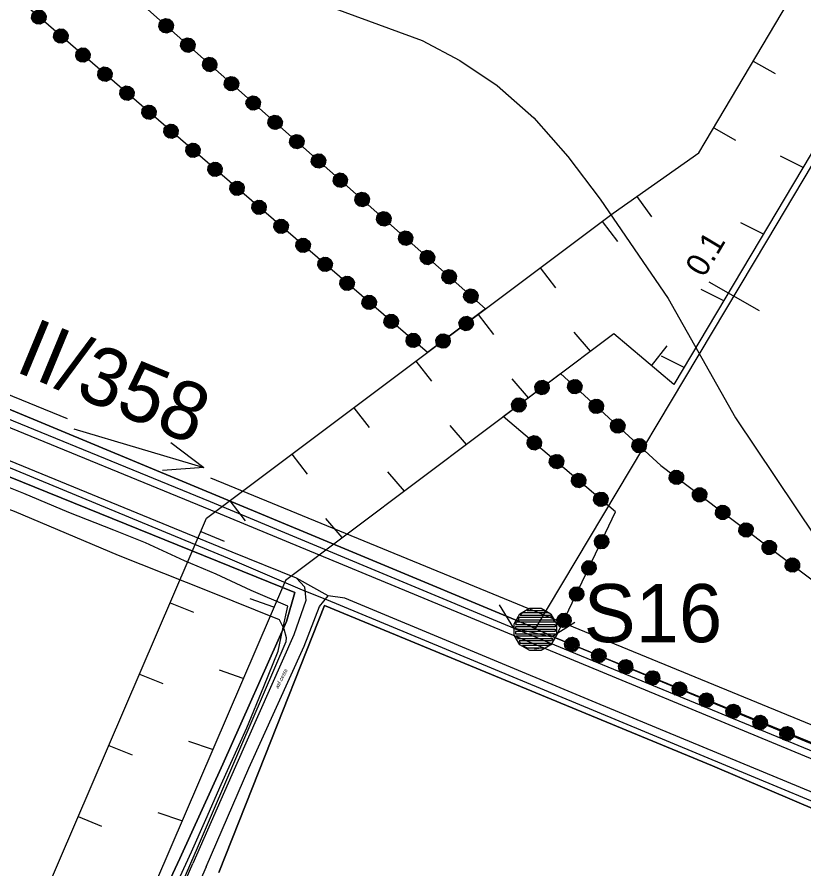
# Model space of a CAD drawing. Extents: x -645676 to -642474, y -1077513 to -1072613.
# Drawn here: x -643540.7 to -643337.9, y -1074848.6 to -1074629 of the extents above; entities that cross this region are included whole.
import ezdxf

# ---------------------------------------------------------------- set-up
doc = ezdxf.new("R2010")
doc.units = 0
for name, color, linetype in [('KULTURY_STAV', 7, 'Continuous'), ('M_stn__komunikace', 7, 'Continuous'), ('P__kop___st_vaj_c_', 7, 'Continuous'), ('PC_NAVRH', 7, 'Continuous'), ('PC_OBJ_POPIS_NAVRH', 7, 'Continuous'), ('PC_OBJEKTY_NAVRH', 7, 'Continuous'), ('PC_STAN_NAVRH', 7, 'Continuous'), ('PLYNOVOD', 7, 'Continuous'), ('Popis_silnice_II__a_III__t__dy', 7, 'Continuous'), ('SDELOVACI', 7, 'Continuous'), ('Silnice_II__t__dy_a_III__t__dy', 7, 'Continuous'), ('USES_BK_NAVRH', 7, 'Continuous'), ('VODOVOD', 7, 'Continuous'), ('VRSTEVNICE', 7, 'Continuous'), ('ZASTAV_PLOCHY', 7, 'Continuous')]:
    doc.layers.add(name, color=color, linetype=linetype)

# ---------------------------------------------------------------- blocks, each defined once
blk = doc.blocks.new('$406')
blk.add_lwpolyline([(-0.19, 0.72), (0.2, 0.72), (0.54, 0.53), (0.73, 0.19), (0.73, -0.2), (0.54, -0.54), (0.2, -0.73), (-0.19, -0.73), (-0.53, -0.54), (-0.72, -0.2), (-0.72, 0.19), (-0.53, 0.53), (-0.2, 0.72), (-0.28, 0.64), (0.28, 0.64), (0.44, 0.56), (-0.44, 0.56), (-0.52, 0.48), (0.52, 0.48), (0.56, 0.4), (-0.55, 0.4), (-0.6, 0.32), (0.6, 0.32), (0.68, 0.24), (-0.59, 0.24), (-0.65, 0.24), (-0.68, 0.16), (0.59, 0.16), (0.68, 0.16), (0.68, 0.08), (-0.59, 0.08), (-0.68, 0.08), (-0.68, 0), (0.59, 0), (0.68, 0), (0.68, -0.08), (-0.59, -0.08), (-0.68, -0.08), (-0.68, -0.16), (0.59, -0.16), (0.68, -0.16), (0.65, -0.24), (-0.62, -0.24), (-0.65, -0.24), (-0.6, -0.32), (0.6, -0.32), (0.56, -0.4), (-0.55, -0.4), (-0.52, -0.48), (0.52, -0.48), (0.44, -0.56), (-0.44, -0.56), (-0.28, -0.64), (0.28, -0.64), (-0.02, -0.69)])
blk = doc.blocks.new('$944')
blk.add_line((0, 1.5), (0, -1.5))
blk = doc.blocks.new('$935')
blk.add_lwpolyline([(-2, -1), (-1, 0), (1, 0), (2, -1)])
blk = doc.blocks.new('6$4100')
blk.add_lwpolyline([(0.19, 0.72), (0.53, 0.53), (0.72, 0.19), (0.72, -0.2), (0.53, -0.54), (0.19, -0.73), (-0.2, -0.73), (-0.54, -0.54), (-0.73, -0.2), (-0.75, 0.12), (-0.54, 0.52), (-0.2, 0.71), (0.19, 0.71), (0.2, 0.67), (-0.2, 0.67), (-0.36, 0.59), (0.36, 0.59), (0.44, 0.51), (-0.44, 0.51), (-0.52, 0.43), (0.52, 0.43), (0.6, 0.35), (-0.6, 0.35), (-0.6, 0.27), (0.6, 0.27), (0.68, 0.19), (-0.59, 0.19), (-0.68, 0.19), (-0.68, 0.11), (0.59, 0.11), (0.68, 0.11), (0.68, 0.03), (-0.59, 0.03), (-0.68, 0.03), (-0.68, -0.05), (0.59, -0.05), (0.68, -0.05), (0.68, -0.13), (-0.59, -0.13), (-0.68, -0.13), (-0.68, -0.21), (0.59, -0.21), (0.68, -0.21), (0.6, -0.29), (-0.6, -0.29), (-0.6, -0.37), (0.6, -0.37), (0.52, -0.45), (-0.52, -0.45), (-0.44, -0.53), (0.44, -0.53), (0.36, -0.61), (-0.36, -0.61), (-0.2, -0.69), (0.2, -0.69)])
blk = doc.blocks.new('2$1030')
blk.add_line((0, 0), (0, -0.5))
blk = doc.blocks.new('6$1520')
blk.add_line((-3.5, 0), (3.5, 0))
blk.add_lwpolyline([(1.5, 0.75), (3.5, 0), (1.5, -0.75)])

msp = doc.modelspace()

# ---------------------------------------------------------------- linework, layer by layer
at = {"layer": 'KULTURY_STAV'}
for points in [[(-643730.15, -1074676.99), (-643704.2, -1074683.02), (-643699.6, -1074684.03), (-643679.43, -1074687.47), (-643651.85, -1074693.74), (-643633.65, -1074698.31), (-643604.6, -1074706.76), (-643604.52, -1074706.79), (-643602.06, -1074707.61), (-643601.67, -1074707.74), (-643597.67, -1074709.09), (-643586.52, -1074712.85), (-643582.99, -1074714.04), (-643554.02, -1074725.49), (-643452.14, -1074767.82), (-643409.31, -1074785.69), (-643401.93, -1074789.06), (-643327.9, -1074819.4)], [(-643508.45, -1074866.74), (-643498.78, -1074845.95), (-643487.66, -1074821.64), (-643471.31, -1074784.83), (-643469.14, -1074777.41), (-643552.94, -1074743.4), (-643590.74, -1074729.59), (-643641.64, -1074716), (-643688.12, -1074704.22), (-643690.73, -1074706.81), (-643690.92, -1074707.4), (-643671.88, -1074715.78), (-643679.06, -1074741.76), (-643687.78, -1074740.01), (-643691.7, -1074781.7), (-643732.47, -1074854.92)], [(-643732.47, -1074854.92), (-643691.7, -1074781.7), (-643687.78, -1074740.01), (-643679.06, -1074741.76), (-643671.88, -1074715.78), (-643690.92, -1074707.4), (-643690.73, -1074706.81), (-643688.12, -1074704.22), (-643641.64, -1074716), (-643590.74, -1074729.59), (-643552.94, -1074743.4), (-643469.14, -1074777.41), (-643471.31, -1074784.83), (-643487.66, -1074821.64), (-643498.78, -1074845.95), (-643508.45, -1074866.74)], [(-643327.9, -1074819.4), (-643401.93, -1074789.06), (-643409.31, -1074785.69), (-643452.14, -1074767.82), (-643554.02, -1074725.49)], [(-643319.88, -1074839.88), (-643361.5, -1074822.07), (-643461.51, -1074780.71), (-643478.45, -1074823.5), (-643488.73, -1074849.53)], [(-643488.73, -1074849.53), (-643478.45, -1074823.5), (-643461.51, -1074780.71)], [(-643461.51, -1074780.71), (-643361.5, -1074822.07), (-643319.88, -1074839.88), (-643319.75, -1074839.94), (-643274.27, -1074859.45), (-643274.23, -1074859.47), (-643243.01, -1074871.5), (-643205.68, -1074887.16), (-643184.04, -1074896.37), (-643184.01, -1074896.38), (-643166.79, -1074903.62), (-643166.75, -1074903.64), (-643136.37, -1074916.11)]]:
    msp.add_lwpolyline(points, dxfattribs=at)
at = {"layer": 'M_stn__komunikace'}
for p, q in [((-643468.75, -1074773.65), (-643466.67, -1074775.92)), ((-643466.67, -1074775.92), (-643466.27, -1074779.4)), ((-643466.27, -1074779.4), (-643469.38, -1074788.32)), ((-643462.81, -1074781.02), (-643460.54, -1074778.22)), ((-643466.76, -1074791.22), (-643462.81, -1074781.02)), ((-643469.38, -1074788.32), (-643484.4, -1074822.22)), ((-643480.97, -1074822.7), (-643466.76, -1074791.22)), ((-643484.4, -1074822.22), (-643495.41, -1074847.21)), ((-643492.01, -1074848.09), (-643480.97, -1074822.7)), ((-643504.52, -1074868.25), (-643495.41, -1074847.21)), ((-643492.01, -1074848.09), (-643501.11, -1074869.21))]:
    msp.add_line(p, q, dxfattribs=at)
at = {"layer": 'P__kop___st_vaj_c_'}
for points in [[(-643238.1, -1074871.77), (-643288.8, -1074850.74), (-643392.16, -1074807.83), (-643460.89, -1074779.23), (-643467.19, -1074776.81), (-643486.43, -1074768.54), (-643563.01, -1074736.85), (-643585.29, -1074728.55), (-643607.72, -1074722.47), (-643640.76, -1074713.43), (-643656.15, -1074709.41)], [(-643236.84, -1074859.13), (-643304.24, -1074831.34), (-643414.88, -1074785.68), (-643490.84, -1074753.97), (-643563.57, -1074724.24), (-643598.52, -1074712.05)]]:
    msp.add_lwpolyline(points, dxfattribs=at)
at = {"layer": 'PC_NAVRH'}
msp.add_lwpolyline([(-643407.19, -1074786.84), (-643347.52, -1074686.8), (-643272.31, -1074560.44), (-643137.51, -1074333.74)], dxfattribs=at)
at = {"layer": 'PLYNOVOD'}
for p, q in [((-643541.48, -1074756.4), (-643514.67, -1074767.73)), ((-643514.67, -1074767.73), (-643491.26, -1074777)), ((-643491.26, -1074777), (-643473.17, -1074784.29)), ((-643473.17, -1074784.29), (-643471.97, -1074786.75)), ((-643471.97, -1074786.75), (-643471.39, -1074788.95)), ((-643471.39, -1074788.95), (-643471.45, -1074790.05)), ((-643471.45, -1074790.05), (-643483.17, -1074817.28)), ((-643483.17, -1074817.28), (-643494.35, -1074843.3)), ((-643494.35, -1074843.3), (-643510.56, -1074880.72))]:
    msp.add_line(p, q, dxfattribs=at)
for points in [[(-643644.34, -1074719.49), (-643643.05, -1074719.79), (-643639.81, -1074721.52), (-643594.38, -1074736.3), (-643569.32, -1074746.26), (-643541.48, -1074756.4), (-643514.67, -1074767.73), (-643491.26, -1074777), (-643473.17, -1074784.29)], [(-643473.17, -1074784.29), (-643471.97, -1074786.75), (-643471.39, -1074788.95), (-643471.45, -1074790.05), (-643483.17, -1074817.28), (-643494.35, -1074843.3), (-643510.56, -1074880.72), (-643512.78, -1074887.6), (-643513.97, -1074889.93)]]:
    msp.add_lwpolyline(points, dxfattribs=at)
at = {"layer": 'SDELOVACI'}
for points in [[(-643472.22, -1074786.75), (-643470.93, -1074780.9), (-643480.39, -1074776.88), (-643489.4, -1074772.64), (-643497.53, -1074769.21), (-643507.65, -1074764.54), (-643515.78, -1074761.29), (-643527.36, -1074756.77), (-643538.94, -1074751.82), (-643548.12, -1074748.24)], [(-643516.67, -1074907.25), (-643515.04, -1074903.21), (-643511.46, -1074895.22), (-643509.64, -1074891.94), (-643513.87, -1074889.85), (-643512.75, -1074887), (-643510.3, -1074880.36), (-643506.66, -1074871.49), (-643503.28, -1074863.55), (-643501.11, -1074857.43), (-643500.16, -1074853.79), (-643495.79, -1074844.24), (-643492.07, -1074835.9), (-643488.14, -1074826.84), (-643481.47, -1074812.29), (-643477.13, -1074801.57), (-643473.43, -1074792.52), (-643472.22, -1074786.75)], [(-643516.67, -1074907.25), (-643515.04, -1074903.21), (-643511.46, -1074895.22), (-643509.64, -1074891.94), (-643513.87, -1074889.85), (-643512.75, -1074887), (-643510.3, -1074880.36), (-643506.66, -1074871.49), (-643503.28, -1074863.55), (-643501.11, -1074857.43), (-643500.16, -1074853.79), (-643495.79, -1074844.24), (-643492.07, -1074835.9), (-643488.14, -1074826.84), (-643481.47, -1074812.29), (-643477.13, -1074801.57), (-643473.43, -1074792.52), (-643472.22, -1074786.75)]]:
    msp.add_lwpolyline(points, dxfattribs=at)
at = {"layer": 'Silnice_II__t__dy_a_III__t__dy'}
for p, q in [((-643564.23, -1074726.04), (-643490.91, -1074756.05)), ((-643485.26, -1074766.97), (-643561.85, -1074735.52)), ((-643490.91, -1074756.05), (-643415.33, -1074787.38)), ((-643468.75, -1074773.65), (-643485.26, -1074766.97)), ((-643460.54, -1074778.22), (-643468.75, -1074773.65)), ((-643456.27, -1074778.82), (-643460.54, -1074778.22)), ((-643391.48, -1074805.85), (-643456.27, -1074778.82)), ((-643415.33, -1074787.38), (-643303.84, -1074833.51)), ((-643288.08, -1074848.64), (-643391.48, -1074805.85))]:
    msp.add_line(p, q, dxfattribs=at)
at = {"layer": 'USES_BK_NAVRH'}
msp.add_lwpolyline([(-643140.05, -1074334.77), (-643371.48, -1074723.77), (-643386.93, -1074710.69), (-643471.56, -1074774.24), (-643586.65, -1075041.85), (-643614.85, -1075044.14), (-643491.9, -1074758.24), (-643387.13, -1074679.58), (-643365.02, -1074664.02), (-643154.25, -1074308.76)], dxfattribs=at)
at = {"layer": 'VODOVOD'}
for p, q in [((-643555.59, -1074721.14), (-643527.85, -1074732.55)), ((-643490.85, -1074747.77), (-643065.45, -1074922.78))]:
    msp.add_line(p, q, dxfattribs=at)
at = {"layer": 'VRSTEVNICE'}
msp.add_lwpolyline([(-643478.79, -1074619.42), (-643436.35, -1074635.09), (-643426.66, -1074640.22), (-643416.98, -1074646.63), (-643407.58, -1074655.03), (-643398.75, -1074665), (-643390.49, -1074675.97), (-643372.97, -1074701.6), (-643355.59, -1074732.37), (-643334.94, -1074763.13), (-643309.73, -1074807.85), (-643302.76, -1074822.38), (-643297.06, -1074841.74), (-643298.91, -1074853.71), (-643295.63, -1074861.68), (-643292.22, -1074876.21), (-643291.93, -1074910.39), (-643292.64, -1074925.2), (-643289.94, -1074949.7), (-643289.65, -1074959.38), (-643286.95, -1074978.75), (-643283.81, -1074993.28), (-643271.28, -1075036.86)], dxfattribs=at)
at = {"layer": 'ZASTAV_PLOCHY'}
for points in [[(-643434.96, -1074715.53), (-643771.52, -1074424.67), (-643759.15, -1074403.48), (-643420.02, -1074704.27), (-643434.96, -1074715.53)], [(-643415.43, -1074732), (-643400.64, -1074720.9), (-643374.79, -1074744.64), (-643261.59, -1074830.26), (-643157.59, -1074890.37), (-643401.93, -1074789.06), (-643386.48, -1074756.6), (-643415.43, -1074732)]]:
    msp.add_lwpolyline(points, dxfattribs=at)

# ---------------------------------------------------------------- block references
at = {"layer": 'PC_OBJEKTY_NAVRH', "xscale": 5, "yscale": 4.999999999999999, "rotation": 166.667632}
msp.add_blockref('$935', (-643407.84, -1074787.69), dxfattribs=at)
at = {"layer": 'PC_STAN_NAVRH', "xscale": 4.999999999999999, "yscale": 5, "rotation": 60.21954000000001}
msp.add_blockref('$944', (-643355.97, -1074700.96), dxfattribs=at)
at = {"layer": 'PC_STAN_NAVRH', "xscale": 7.5, "yscale": 7.5}
msp.add_blockref('$406', (-643407.19, -1074786.84), dxfattribs=at)
at = {"layer": 'USES_BK_NAVRH'}
for p, xscale, yscale, rotation in [((-643350.99, -1074640.37), 13, 12.999999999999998, 60.355427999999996), ((-643361.19, -1074657.57), 13, 12.999999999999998, 60.355427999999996), ((-643338.17, -1074667.79), 13.000000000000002, 13, -116.57369100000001), ((-643381, -1074675.26), 13, 13, 35.743314), ((-643389.94, -1074681.69), 13, 13, 37.544983), ((-643348.4, -1074684.98), 13.000000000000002, 13, -116.57369100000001), ((-643405.94, -1074693.7), 13, 13, 37.544983), ((-643358.62, -1074702.17), 13.000000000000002, 13, -116.57369100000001), ((-643421.93, -1074705.71), 13, 13, 37.544983), ((-643392.93, -1074715.19), 13.000000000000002, 13, -139.31338800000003), ((-643377.2, -1074718.93), 13, 12.999999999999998, 142.193629), ((-643368.85, -1074719.36), 13.000000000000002, 13, -116.57369100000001), ((-643437.92, -1074717.71), 13, 13, 37.544983), ((-643408.92, -1074727.2), 13.000000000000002, 13, -139.31338800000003), ((-643453.92, -1074729.72), 13, 13, 37.544983), ((-643424.91, -1074739.21), 13.000000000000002, 13, -139.31338800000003), ((-643469.91, -1074741.73), 13, 13, 37.544983), ((-643440.91, -1074751.22), 13.000000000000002, 13, -139.31338800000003), ((-643485.9, -1074753.74), 13, 13, 37.544983), ((-643456.9, -1074763.23), 13.000000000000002, 13, -139.31338800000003), ((-643493.37, -1074761.66), 13, 13, 67.895018), ((-643501.27, -1074780.03), 13, 13, 67.895018), ((-643474.53, -1074781.13), 13, 13.000000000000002, -108.96340500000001), ((-643482.43, -1074799.5), 13, 13.000000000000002, -108.96340500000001), ((-643509.17, -1074798.4), 13, 13, 67.895018), ((-643517.07, -1074816.78), 13, 13, 67.895018), ((-643490.33, -1074817.87), 13, 13.000000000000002, -108.96340500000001), ((-643498.23, -1074836.25), 13, 13.000000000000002, -108.96340500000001), ((-643524.97, -1074835.15), 13, 13, 67.895018)]:
    msp.add_blockref('2$1030', p, dxfattribs=dict(at, xscale=xscale, yscale=yscale, rotation=rotation))
at = {"layer": 'VODOVOD', "xscale": 4.999999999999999, "yscale": 5, "rotation": -16.46910700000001}
msp.add_blockref('6$1520', (-643509.35, -1074740.16), dxfattribs=at)
at = {"layer": 'ZASTAV_PLOCHY'}
for p, xscale, yscale, rotation in [((-643535.08, -1074629.01), 2.5000000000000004, 2.4999999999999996, -35.263337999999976), ((-643502.32, -1074631.28), 2.5, 2.5000000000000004, 140.843917), ((-643529.41, -1074633.91), 2.5000000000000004, 2.4999999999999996, -35.263337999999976), ((-643496.71, -1074636.26), 2.5, 2.5000000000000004, 140.843917), ((-643523.73, -1074638.81), 2.5000000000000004, 2.4999999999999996, -35.263337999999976), ((-643491.1, -1074641.24), 2.5, 2.5000000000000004, 140.843917), ((-643518.06, -1074643.72), 2.5000000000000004, 2.4999999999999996, -35.263337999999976), ((-643485.49, -1074646.21), 2.5, 2.5000000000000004, 140.843917), ((-643512.38, -1074648.62), 2.5000000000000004, 2.4999999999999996, -35.263337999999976), ((-643479.87, -1074651.19), 2.5, 2.5000000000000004, 140.843917), ((-643506.71, -1074653.53), 2.5000000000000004, 2.4999999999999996, -35.263337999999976), ((-643474.26, -1074656.17), 2.5, 2.5000000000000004, 140.843917), ((-643501.03, -1074658.43), 2.5000000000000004, 2.4999999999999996, -35.263337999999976), ((-643468.65, -1074661.14), 2.5, 2.5000000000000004, 140.843917), ((-643495.36, -1074663.33), 2.5000000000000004, 2.4999999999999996, -35.263337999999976), ((-643463.04, -1074666.12), 2.5, 2.5000000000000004, 140.843917), ((-643489.69, -1074668.24), 2.5000000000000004, 2.4999999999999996, -35.263337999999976), ((-643457.43, -1074671.1), 2.5, 2.5000000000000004, 140.843917), ((-643484.01, -1074673.14), 2.5000000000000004, 2.4999999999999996, -35.263337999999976), ((-643451.82, -1074676.07), 2.5, 2.5000000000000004, 140.843917), ((-643478.34, -1074678.05), 2.5000000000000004, 2.4999999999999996, -35.263337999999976), ((-643446.21, -1074681.05), 2.5, 2.5000000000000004, 140.843917), ((-643472.66, -1074682.95), 2.5000000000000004, 2.4999999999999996, -35.263337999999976), ((-643440.6, -1074686.03), 2.5, 2.5000000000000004, 140.843917), ((-643466.99, -1074687.85), 2.5000000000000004, 2.4999999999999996, -35.263337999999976), ((-643434.99, -1074691), 2.5, 2.5000000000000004, 140.843917), ((-643461.31, -1074692.76), 2.5000000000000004, 2.4999999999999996, -35.263337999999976), ((-643429.38, -1074695.98), 2.5, 2.5000000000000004, 140.843917), ((-643455.64, -1074697.66), 2.5000000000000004, 2.4999999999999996, -35.263337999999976), ((-643423.77, -1074700.96), 2.5, 2.5000000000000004, 140.843917), ((-643449.96, -1074702.57), 2.5000000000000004, 2.4999999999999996, -35.263337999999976), ((-643444.29, -1074707.47), 2.5000000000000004, 2.4999999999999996, -35.263337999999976), ((-643424.98, -1074708.01), 2.5, 2.5, 37.66117), ((-643438.61, -1074712.37), 2.5000000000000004, 2.4999999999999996, -35.263337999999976), ((-643430.97, -1074712.52), 2.5, 2.5, 37.66117), ((-643405.43, -1074724.5), 2.5, 2.4999999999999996, 37.513397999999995), ((-643396.96, -1074724.28), 2.5, 2.5, -37.01828399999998), ((-643411.43, -1074729), 2.5, 2.4999999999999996, 37.513397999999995), ((-643391.43, -1074729.36), 2.5, 2.5, -37.01828399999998), ((-643385.91, -1074734.43), 2.5, 2.5, -37.01828399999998), ((-643407.44, -1074738.79), 2.5, 2.5, 142.078242), ((-643380.38, -1074739.5), 2.5, 2.5, -37.01828399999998), ((-643401.72, -1074743.64), 2.5, 2.5, 142.078242), ((-643396.01, -1074748.5), 2.5, 2.5, 142.078242), ((-643370.8, -1074747.66), 2.4999999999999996, 2.5, -31.469078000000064), ((-643390.29, -1074753.36), 2.5, 2.5, 142.078242), ((-643364.82, -1074752.18), 2.4999999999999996, 2.5, -31.469078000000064), ((-643358.84, -1074756.71), 2.4999999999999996, 2.5, -31.469078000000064), ((-643352.86, -1074761.23), 2.4999999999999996, 2.5, -31.469078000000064), ((-643390.12, -1074764.23), 2.4999999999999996, 2.4999999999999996, 65.683219), ((-643346.87, -1074765.75), 2.4999999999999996, 2.5, -31.469078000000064), ((-643393.34, -1074771), 2.4999999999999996, 2.4999999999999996, 65.683219), ((-643340.89, -1074770.28), 2.4999999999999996, 2.5, -31.469078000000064), ((-643396.56, -1074777.77), 2.4999999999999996, 2.4999999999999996, 65.683219), ((-643399.78, -1074784.54), 2.4999999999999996, 2.4999999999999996, 65.683219), ((-643397.76, -1074790.79), 2.5, 2.5, 160.228236), ((-643390.83, -1074793.66), 2.5, 2.5, 160.228236), ((-643383.9, -1074796.53), 2.5, 2.5, 160.228236), ((-643376.98, -1074799.41), 2.5, 2.5, 160.228236), ((-643370.05, -1074802.28), 2.5, 2.5, 160.228236), ((-643363.12, -1074805.15), 2.5, 2.5, 160.228236), ((-643356.19, -1074808.02), 2.5, 2.5, 160.228236), ((-643349.26, -1074810.9), 2.5, 2.5, 160.228236), ((-643342.34, -1074813.77), 2.5, 2.5, 160.228236)]:
    msp.add_blockref('6$4100', p, dxfattribs=dict(at, xscale=xscale, yscale=yscale, rotation=rotation))

# ---------------------------------------------------------------- texts
at = {"layer": 'M_stn__komunikace'}
msp.add_text('asf.cesta', height=1, rotation=63.025, dxfattribs=at).set_placement((-643473.44, -1074802.25))
at = {"layer": 'PC_OBJ_POPIS_NAVRH'}
msp.add_text('S16', height=15, dxfattribs=at).set_placement((-643394.7, -1074790.19))
at = {"layer": 'PC_STAN_NAVRH'}
msp.add_text('0.1', height=6, rotation=59.187, dxfattribs=at).set_placement((-643363.7, -1074696.36))
at = {"layer": 'Popis_silnice_II__a_III__t__dy'}
msp.add_text('II/358', height=15, rotation=337.483, dxfattribs=at).set_placement((-643541.68, -1074720.21))

doc.saveas('drawing.dxf')
